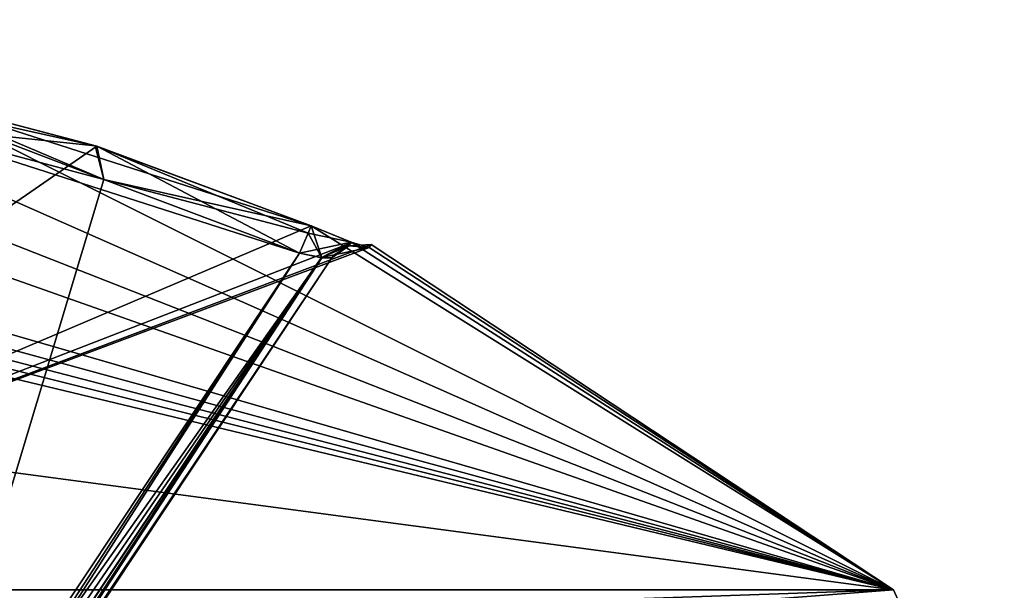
# Model space of a CAD drawing. Extents: x -200 to 200, y -433 to 356.
# Tile 573 of 656: x 1.9 to 5.21, y -237.6 to -235.68. Entities that reach past the tile are written whole.
import ezdxf

# ---------------------------------------------------------------- set-up
doc = ezdxf.new("R2010")
doc.units = 0
doc.header["$LTSCALE"] = 13.670324
for name, color, linetype in [('101', 7, 'CONTINUOUS'), ('3998', 7, 'CONTINUOUS'), ('4010', 7, 'CONTINUOUS'), ('4011', 7, 'CONTINUOUS'), ('4012', 7, 'CONTINUOUS'), ('4022', 7, 'CONTINUOUS'), ('4024', 7, 'CONTINUOUS'), ('4039', 7, 'CONTINUOUS'), ('4048', 7, 'CONTINUOUS'), ('4049', 7, 'CONTINUOUS'), ('4050', 7, 'CONTINUOUS'), ('4051', 7, 'CONTINUOUS'), ('4052', 7, 'CONTINUOUS'), ('461', 7, 'CONTINUOUS'), ('465', 7, 'CONTINUOUS'), ('7', 7, 'CONTINUOUS'), ('83', 7, 'CONTINUOUS'), ('956', 7, 'CONTINUOUS')]:
    doc.layers.add(name, color=color, linetype=linetype)

msp = doc.modelspace()

# ---------------------------------------------------------------- linework, layer by layer
at = {"layer": '101', "color": 7, "linetype": 'CONTINUOUS'}
msp.add_3dface([(0, -237.5, 16.65), (9.8291, -243.1936, 16.65), (0, -237.7929, 15.9429), (0, -237.5, 16.65)], dxfattribs=at)
at = {"layer": '3998', "color": 7, "linetype": 'CONTINUOUS'}
for points in [[(0.9008, -235.8568, 49.5015), (0.6084, -235.9375, 50.171), (4.8333, -237.5962, 48.65), (0.9008, -235.8568, 49.5015)], [(1.521, -235.9375, 49.2584), (0.9008, -235.8568, 49.5015), (4.8333, -237.5962, 48.65), (1.521, -235.9375, 49.2584)], [(1.521, -235.9375, 48.0416), (2.1559, -236.1047, 48.0418), (0, -237.5962, 43.8167), (1.521, -235.9375, 48.0416)], [(0.6084, -235.9375, 50.171), (0.6083, -236.1032, 50.8011), (4.8333, -237.5962, 48.65), (0.6084, -235.9375, 50.171)], [(2.8767, -236.373, 49.2584), (1.521, -235.9375, 49.2584), (4.8333, -237.5962, 48.65), (2.8767, -236.373, 49.2584)], [(2.1511, -236.1032, 49.2583), (1.521, -235.9375, 49.2584), (2.8767, -236.373, 49.2584), (2.1511, -236.1032, 49.2583)], [(2.1559, -236.1047, 48.0418), (2.8767, -236.373, 48.0416), (0, -237.5962, 43.8167), (2.1559, -236.1047, 48.0418)], [(0.6083, -236.1032, 50.8011), (0.6084, -236.373, 51.5267), (4.8333, -237.5962, 48.65), (0.6083, -236.1032, 50.8011)], [(2.8767, -236.373, 48.0416), (3.0135, -236.4288, 48.1024), (0, -237.5962, 43.8167), (2.8767, -236.373, 48.0416)], [(0.6084, -236.373, 51.5267), (0.5476, -236.4288, 51.6635), (4.8333, -237.5962, 48.65), (0.6084, -236.373, 51.5267)], [(3.0115, -236.428, 49.1997), (2.8767, -236.373, 49.2584), (4.8333, -237.5962, 48.65), (3.0115, -236.428, 49.1997)], [(3.0135, -236.4288, 48.1024), (3.072, -236.4455, 48.2444), (0, -237.5962, 43.8167), (3.0135, -236.4288, 48.1024)], [(3.072, -236.4455, 48.2444), (3.0784, -236.436, 48.65), (0, -237.5962, 43.8167), (3.072, -236.4455, 48.2444)], [(0, -237.5962, 43.8167), (3.0784, -236.436, 48.65), (4.8333, -237.5962, 48.65), (0, -237.5962, 43.8167)], [(4.8333, -237.5962, 48.65), (0, -236.436, 51.7283), (0, -236.9521, 52.6481), (4.8333, -237.5962, 48.65)], [(0.203, -236.4384, 51.7268), (0, -236.436, 51.7283), (4.8333, -237.5962, 48.65), (0.203, -236.4384, 51.7268)], [(0.4056, -236.4455, 51.722), (0.203, -236.4384, 51.7268), (4.8333, -237.5962, 48.65), (0.4056, -236.4455, 51.722)], [(0.5476, -236.4288, 51.6635), (0.4056, -236.4455, 51.722), (4.8333, -237.5962, 48.65), (0.5476, -236.4288, 51.6635)], [(3.072, -236.4455, 49.0556), (3.0115, -236.428, 49.1997), (4.8333, -237.5962, 48.65), (3.072, -236.4455, 49.0556)], [(3.0784, -236.436, 48.65), (3.072, -236.4455, 49.0556), (4.8333, -237.5962, 48.65), (3.0784, -236.436, 48.65)], [(0, -237.5962, 53.4833), (4.8333, -237.5962, 48.65), (0, -236.9521, 52.6481), (0, -237.5962, 53.4833)]]:
    msp.add_3dface(points, dxfattribs=at)
at = {"layer": '4010', "color": 7, "linetype": 'CONTINUOUS'}
for points in [[(1.5, -236.0349, 48.15), (1.5, -238.477, 48.15), (2.1793, -236.2167, 48.15), (1.5, -236.0349, 48.15)], [(1.5, -238.477, 48.15), (2.837, -236.4644, 48.15), (2.1793, -236.2167, 48.15), (1.5, -238.477, 48.15)]]:
    msp.add_3dface(points, dxfattribs=at)
at = {"layer": '4011', "color": 7, "linetype": 'CONTINUOUS'}
for points in [[(1.5, -238.477, 49.15), (1.5, -236.0349, 49.15), (2.837, -236.4644, 49.15), (1.5, -238.477, 49.15)], [(2.837, -236.4644, 49.15), (1.5, -236.0349, 49.15), (2.1793, -236.2167, 49.15), (2.837, -236.4644, 49.15)]]:
    msp.add_3dface(points, dxfattribs=at)
at = {"layer": '4012', "color": 7, "linetype": 'CONTINUOUS'}
for points in [[(0.804, -239.7053, 48.25), (2.9463, -236.4806, 49.05), (2.9463, -236.4806, 48.25), (0.804, -239.7053, 48.25)], [(0.804, -239.7053, 49.05), (2.9463, -236.4806, 49.05), (0.804, -239.7053, 48.25), (0.804, -239.7053, 49.05)], [(2.9463, -236.4806, 48.25), (2.9463, -236.4806, 49.05), (2.9526, -236.4712, 48.65), (2.9463, -236.4806, 48.25)]]:
    msp.add_3dface(points, dxfattribs=at)
at = {"layer": '4022', "color": 7, "linetype": 'CONTINUOUS'}
for points in [[(0.7712, -239.6835, 48.1704), (2.837, -236.4644, 48.15), (1.2403, -238.9158, 48.1536), (0.7712, -239.6835, 48.1704)], [(2.837, -236.4644, 48.15), (0.7712, -239.6835, 48.1704), (2.9125, -236.4799, 48.18), (2.837, -236.4644, 48.15)], [(0.7712, -239.6835, 48.1704), (0.7954, -239.6996, 48.2056), (2.9125, -236.4799, 48.18), (0.7712, -239.6835, 48.1704)], [(0.7954, -239.6996, 48.2056), (0.804, -239.7053, 48.25), (2.9125, -236.4799, 48.18), (0.7954, -239.6996, 48.2056)], [(0.804, -239.7053, 48.25), (2.9463, -236.4806, 48.25), (2.9125, -236.4799, 48.18), (0.804, -239.7053, 48.25)], [(2.837, -236.4644, 48.15), (1.5, -238.477, 48.15), (1.2403, -238.9158, 48.1536), (2.837, -236.4644, 48.15)]]:
    msp.add_3dface(points, dxfattribs=at)
at = {"layer": '4024', "color": 7, "linetype": 'CONTINUOUS'}
for points in [[(0.7954, -239.6996, 49.0944), (0.7712, -239.6835, 49.1296), (2.9114, -236.4797, 49.121), (0.7954, -239.6996, 49.0944)], [(0.7712, -239.6835, 49.1296), (1.2403, -238.9158, 49.1464), (2.9114, -236.4797, 49.121), (0.7712, -239.6835, 49.1296)], [(2.9463, -236.4806, 49.05), (0.7954, -239.6996, 49.0944), (2.9114, -236.4797, 49.121), (2.9463, -236.4806, 49.05)], [(2.9463, -236.4806, 49.05), (0.804, -239.7053, 49.05), (0.7954, -239.6996, 49.0944), (2.9463, -236.4806, 49.05)], [(1.2403, -238.9158, 49.1464), (1.5, -238.477, 49.15), (2.9114, -236.4797, 49.121), (1.2403, -238.9158, 49.1464)], [(1.5, -238.477, 49.15), (2.837, -236.4644, 49.15), (2.9114, -236.4797, 49.121), (1.5, -238.477, 49.15)]]:
    msp.add_3dface(points, dxfattribs=at)
at = {"layer": '4039', "color": 7, "linetype": 'CONTINUOUS'}
for points in [[(5, -237.9688, 48.65), (0, -237.5962, 53.4833), (0, -237.7647, 53.6064), (5, -237.9688, 48.65)], [(4.8333, -237.5962, 48.65), (0, -237.9688, 43.65), (0, -237.7647, 43.6936), (4.8333, -237.5962, 48.65)], [(4.8333, -237.5962, 48.65), (5, -237.9688, 48.65), (0, -237.9688, 43.65), (4.8333, -237.5962, 48.65)], [(0, -237.5962, 43.8167), (4.8333, -237.5962, 48.65), (0, -237.7647, 43.6936), (0, -237.5962, 43.8167)], [(4.8333, -237.5962, 48.65), (0, -237.5962, 53.4833), (5, -237.9688, 48.65), (4.8333, -237.5962, 48.65)]]:
    msp.add_3dface(points, dxfattribs=at)
at = {"layer": '4048', "color": 7, "linetype": 'CONTINUOUS'}
for points in [[(2.1793, -236.2167, 48.15), (1.521, -235.9375, 48.0416), (1.5155, -235.9629, 48.1177), (2.1793, -236.2167, 48.15)], [(2.1559, -236.1047, 48.0418), (1.521, -235.9375, 48.0416), (2.1793, -236.2167, 48.15), (2.1559, -236.1047, 48.0418)], [(1.5, -236.0349, 48.15), (2.1793, -236.2167, 48.15), (1.5155, -235.9629, 48.1177), (1.5, -236.0349, 48.15)], [(2.1559, -236.1047, 48.0418), (2.837, -236.4644, 48.15), (2.8663, -236.3969, 48.1177), (2.1559, -236.1047, 48.0418)], [(2.837, -236.4644, 48.15), (2.1559, -236.1047, 48.0418), (2.1793, -236.2167, 48.15), (2.837, -236.4644, 48.15)], [(2.8767, -236.373, 48.0416), (2.1559, -236.1047, 48.0418), (2.8663, -236.3969, 48.1177), (2.8767, -236.373, 48.0416)]]:
    msp.add_3dface(points, dxfattribs=at)
at = {"layer": '4049', "color": 7, "linetype": 'CONTINUOUS'}
for points in [[(2.9125, -236.4799, 48.18), (2.8767, -236.373, 48.0416), (2.8663, -236.3969, 48.1177), (2.9125, -236.4799, 48.18)], [(3.0135, -236.4288, 48.1024), (2.8767, -236.373, 48.0416), (2.9125, -236.4799, 48.18), (3.0135, -236.4288, 48.1024)], [(2.837, -236.4644, 48.15), (2.9125, -236.4799, 48.18), (2.8663, -236.3969, 48.1177), (2.837, -236.4644, 48.15)], [(2.9463, -236.4806, 48.25), (3.0135, -236.4288, 48.1024), (2.9125, -236.4799, 48.18), (2.9463, -236.4806, 48.25)], [(3.0135, -236.4288, 48.1024), (2.9463, -236.4806, 48.25), (3.0026, -236.4397, 48.2463), (3.0135, -236.4288, 48.1024)], [(3.072, -236.4455, 48.2444), (3.0135, -236.4288, 48.1024), (3.0026, -236.4397, 48.2463), (3.072, -236.4455, 48.2444)]]:
    msp.add_3dface(points, dxfattribs=at)
at = {"layer": '4050', "color": 7, "linetype": 'CONTINUOUS'}
for points in [[(2.9463, -236.4806, 48.25), (2.9526, -236.4712, 48.65), (3.0026, -236.4397, 49.0537), (2.9463, -236.4806, 48.25)], [(2.9526, -236.4712, 48.65), (2.9463, -236.4806, 49.05), (3.0026, -236.4397, 49.0537), (2.9526, -236.4712, 48.65)], [(2.9463, -236.4806, 48.25), (3.0026, -236.4397, 49.0537), (3.0026, -236.4397, 48.2463), (2.9463, -236.4806, 48.25)], [(3.0784, -236.436, 48.65), (3.072, -236.4455, 48.2444), (3.0026, -236.4397, 48.2463), (3.0784, -236.436, 48.65)], [(3.072, -236.4455, 49.0556), (3.0784, -236.436, 48.65), (3.0026, -236.4397, 48.2463), (3.072, -236.4455, 49.0556)], [(3.0026, -236.4397, 49.0537), (3.072, -236.4455, 49.0556), (3.0026, -236.4397, 48.2463), (3.0026, -236.4397, 49.0537)]]:
    msp.add_3dface(points, dxfattribs=at)
at = {"layer": '4051', "color": 7, "linetype": 'CONTINUOUS'}
for points in [[(2.8767, -236.373, 49.2584), (3.0115, -236.428, 49.1997), (2.8663, -236.3969, 49.1823), (2.8767, -236.373, 49.2584)], [(3.0115, -236.428, 49.1997), (2.837, -236.4644, 49.15), (2.8663, -236.3969, 49.1823), (3.0115, -236.428, 49.1997)], [(2.837, -236.4644, 49.15), (3.0115, -236.428, 49.1997), (2.9114, -236.4797, 49.121), (2.837, -236.4644, 49.15)], [(3.0115, -236.428, 49.1997), (3.072, -236.4455, 49.0556), (2.9114, -236.4797, 49.121), (3.0115, -236.428, 49.1997)], [(2.9463, -236.4806, 49.05), (2.9114, -236.4797, 49.121), (3.0026, -236.4397, 49.0537), (2.9463, -236.4806, 49.05)], [(2.9114, -236.4797, 49.121), (3.072, -236.4455, 49.0556), (3.0026, -236.4397, 49.0537), (2.9114, -236.4797, 49.121)]]:
    msp.add_3dface(points, dxfattribs=at)
at = {"layer": '4052', "color": 7, "linetype": 'CONTINUOUS'}
for points in [[(1.521, -235.9375, 49.2584), (2.1511, -236.1032, 49.2583), (1.5155, -235.9629, 49.1823), (1.521, -235.9375, 49.2584)], [(2.1511, -236.1032, 49.2583), (1.5, -236.0349, 49.15), (1.5155, -235.9629, 49.1823), (2.1511, -236.1032, 49.2583)], [(1.5, -236.0349, 49.15), (2.1511, -236.1032, 49.2583), (2.1793, -236.2167, 49.15), (1.5, -236.0349, 49.15)], [(2.1511, -236.1032, 49.2583), (2.8767, -236.373, 49.2584), (2.1793, -236.2167, 49.15), (2.1511, -236.1032, 49.2583)], [(2.1793, -236.2167, 49.15), (2.8767, -236.373, 49.2584), (2.8663, -236.3969, 49.1823), (2.1793, -236.2167, 49.15)], [(2.837, -236.4644, 49.15), (2.1793, -236.2167, 49.15), (2.8663, -236.3969, 49.1823), (2.837, -236.4644, 49.15)]]:
    msp.add_3dface(points, dxfattribs=at)
at = {"layer": '461', "color": 7, "linetype": 'CONTINUOUS'}
for points in [[(3.9703, -238.4645, 27.1108), (0, -237.5, 25.05), (0, -237.5293, 25.1207), (3.9703, -238.4645, 27.1108)], [(4.0897, -238.3729, 27.05), (0, -237.5, 25.05), (3.9703, -238.4645, 27.1108), (4.0897, -238.3729, 27.05)], [(0, -237.6, 25.15), (3.9703, -238.4645, 27.1108), (0, -237.5293, 25.1207), (0, -237.6, 25.15)]]:
    msp.add_3dface(points, dxfattribs=at)
at = {"layer": '465', "color": 7, "linetype": 'CONTINUOUS'}
for points in [[(0, -237.5, 56.75), (3.5197, -238.143, 55.3732), (0, -237.5293, 56.6793), (0, -237.5, 56.75)], [(3.5197, -238.143, 55.3732), (0, -237.6, 56.65), (0, -237.5293, 56.6793), (3.5197, -238.143, 55.3732)]]:
    msp.add_3dface(points, dxfattribs=at)
at = {"layer": '7', "color": 7, "linetype": 'CONTINUOUS'}
for points in [[(160, -229), (-160, -229), (-160, -240, 11), (160, -229)], [(160, -229), (160, -240, -11), (-160, -229), (160, -229)], [(160, -240, -11), (-160, -240, -11), (-160, -229), (160, -240, -11)], [(160, -240, 11), (160, -229), (-160, -240, 11), (160, -240, 11)]]:
    msp.add_3dface(points, dxfattribs=at)
at = {"layer": '83', "color": 7, "linetype": 'CONTINUOUS'}
for points in [[(0, -237.5, 56.75), (14.4648, -257.5037, 68.55), (3.5197, -238.143, 55.3732), (0, -237.5, 56.75)], [(0, -237.5, 16.65), (4.0897, -238.3729, 27.05), (9.8291, -243.1936, 16.65), (0, -237.5, 16.65)], [(0, -237.5, 16.65), (0, -237.5, 25.05), (4.0897, -238.3729, 27.05), (0, -237.5, 16.65)], [(0, -237.5, 56.75), (0, -237.5, 68.55), (14.4648, -257.5037, 68.55), (0, -237.5, 56.75)]]:
    msp.add_3dface(points, dxfattribs=at)
at = {"layer": '956', "color": 7, "linetype": 'CONTINUOUS'}
for points in [[(0, -237.5, 68.55), (14.3639, -257.5087, 68.65), (14.4648, -257.5037, 68.55), (0, -237.5, 68.55)], [(14.3639, -257.5087, 68.65), (0, -237.5, 68.55), (0, -237.5293, 68.6207), (14.3639, -257.5087, 68.65)], [(0, -237.6, 68.65), (14.3639, -257.5087, 68.65), (0, -237.5293, 68.6207), (0, -237.6, 68.65)]]:
    msp.add_3dface(points, dxfattribs=at)

doc.saveas('drawing.dxf')
